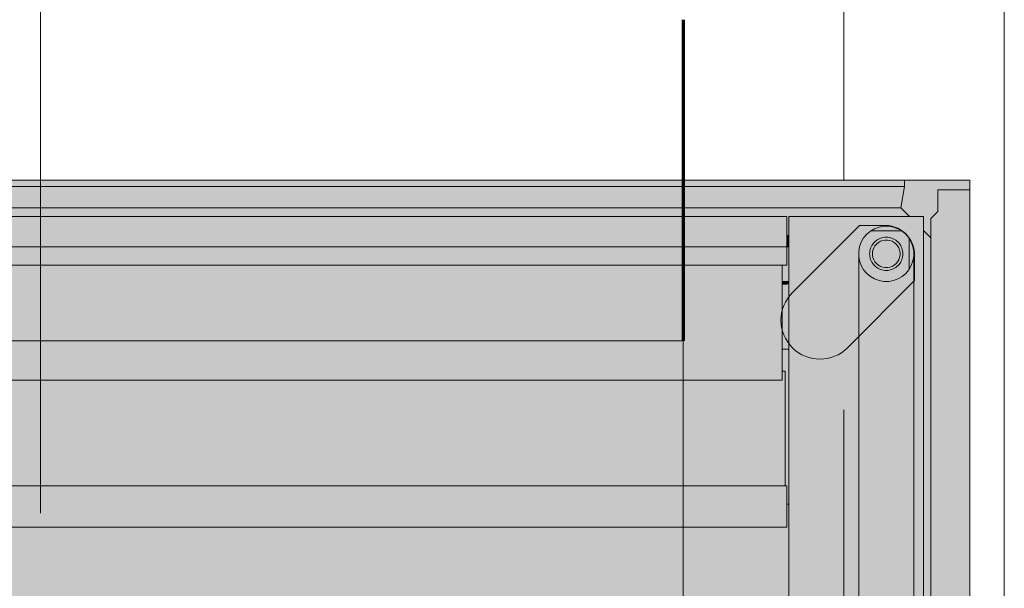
# Model space of a CAD drawing. Header units: metres. Extents: x -3.6 to 85.2, y -11 to 16.8.
# Tile 289 of 508: x 32.921 to 33.35, y 3.212 to 3.46. Entities that reach past the tile are written whole.
import ezdxf

# ---------------------------------------------------------------- set-up
doc = ezdxf.new("R2010")
doc.units = ezdxf.units.M
doc.header["$MEASUREMENT"] = 0
doc.linetypes.add('Achse', pattern=[0.2, 0.1, -0.05, 0, -0.05])
doc.linetypes.add('Strichlinie doppelt', pattern=[0.546806, 0.264583, -0.105833, 0.070556, -0.105833])
for name, color, linetype in [('451 - Universal.Achsen Raster', 7, 'Continuous'), ('653 - Abdeckung.TB Verkofferung', 7, 'Continuous'), ('Neubau_612 - Struktur.Stahlbau', 7, 'Continuous'), ('Neubau_701 - Einrichtung.Möbel', 7, 'Continuous')]:
    doc.layers.add(name, color=color, linetype=linetype)

msp = doc.modelspace()

# ---------------------------------------------------------------- hatches: boundary and pattern name
at = {"layer": '653 - Abdeckung.TB Verkofferung', "linetype": 'Continuous', "lineweight": 0, "true_color": 0x1c1c1c}
msp.add_hatch(color=250, dxfattribs=at).paths.add_polyline_path([(32.50908, 3.38999), (33.33503, 3.38999), (33.33503, 2.58999), (32.50908, 2.58999)])
at = {"layer": '653 - Abdeckung.TB Verkofferung', "linetype": 'Continuous', "lineweight": 13, "true_color": 0x737373}
msp.add_hatch(color=8, dxfattribs=at).paths.add_polyline_path([(33.25762, 3.34106), (33.28688, 3.37032), (33.29694, 3.37032, -0.442652), (33.31092, 3.35701), (33.31092, 3.34628), (33.28166, 3.31702, -1)])
at = {"layer": 'Neubau_701 - Einrichtung.Möbel', "linetype": 'Continuous', "lineweight": 0, "true_color": 0x3a3a3a}
for points in [[(33.30655, 3.38999), (32.55508, 3.38999), (32.55508, 3.38727), (33.30655, 3.38727)], [(33.30655, 3.38727), (32.55508, 3.38727), (32.55671, 3.37799), (33.30492, 3.37799)], [(33.32103, 3.38578), (33.32103, 3.37637), (33.31802, 3.37336), (33.31802, 2.97026), (33.33503, 2.97026), (33.33503, 3.38578)], [(33.30869, 3.37422), (33.30492, 3.37799), (32.55671, 3.37799), (32.55294, 3.37422), (32.60561, 3.37422), (32.60561, 3.36596), (32.60636, 3.36596), (32.60636, 3.37422), (33.25527, 3.37422), (33.25527, 3.36596), (33.25602, 3.36596), (33.25602, 3.37422)], [(32.60636, 3.37422), (32.60636, 3.36095), (33.25527, 3.36095), (33.25527, 3.37422)], [(33.2996, 3.36996), (33.2975, 3.36996), (33.29543, 3.3696), (33.29345, 3.36888), (33.29186, 3.36796), (33.30523, 3.36796), (33.30364, 3.36888), (33.30167, 3.3696)], [(33.25602, 3.36596), (33.25527, 3.36596), (33.25527, 3.36095), (33.25602, 3.36095)], [(33.30947, 3.36305), (33.30855, 3.36464), (33.30855, 3.35126), (33.30947, 3.35285), (33.31019, 3.35483), (33.31055, 3.3569), (33.31055, 3.359), (33.31019, 3.36107)], [(33.31481, 3.3681), (33.31481, 2.61188), (33.31802, 2.6151), (33.31802, 2.96436), (33.31858, 2.96436), (33.31858, 2.96545), (33.31775, 2.9656), (33.31775, 2.96713), (33.31858, 2.96698), (33.31858, 2.97026), (33.31802, 2.97026), (33.31802, 2.99357), (33.31775, 2.99352), (33.31775, 2.99504), (33.31802, 2.99509), (33.31802, 3.36488)], [(32.60636, 3.35294), (33.25527, 3.35294), (33.25527, 3.36095), (32.60636, 3.36095)], [(33.25602, 3.36095), (33.25527, 3.36095), (33.25527, 3.35294), (33.25325, 3.35294), (33.25325, 3.34593), (33.25602, 3.34593)], [(33.29907, 3.36396), (33.29802, 3.36396), (33.29699, 3.36377), (33.296, 3.36341), (33.29509, 3.36289), (33.29428, 3.36221), (33.29361, 3.36141), (33.29308, 3.3605), (33.29272, 3.35951), (33.29254, 3.35847), (33.29254, 3.35742), (33.29272, 3.35639), (33.29308, 3.3554), (33.29361, 3.35449), (33.29428, 3.35368), (33.29509, 3.35301), (33.296, 3.35248), (33.29699, 3.35212), (33.29802, 3.35194), (33.29907, 3.35194), (33.30011, 3.35212), (33.30109, 3.35248), (33.302, 3.35301), (33.30281, 3.35368), (33.30348, 3.35449), (33.30401, 3.3554), (33.30437, 3.35639), (33.30455, 3.35742), (33.30455, 3.35847), (33.30437, 3.35951), (33.30401, 3.3605), (33.30348, 3.36141), (33.30281, 3.36221), (33.302, 3.36289), (33.30109, 3.36341), (33.30011, 3.36377)], [(33.28654, 3.3569), (33.28654, 2.62308), (33.2869, 2.62515), (33.28762, 2.62713), (33.28867, 2.62895), (33.29002, 2.63056), (33.29163, 2.63191), (33.29345, 2.63296), (33.29543, 2.63368), (33.2975, 2.63404), (33.2996, 2.63404), (33.30167, 2.63368), (33.30364, 2.63296), (33.30546, 2.63191), (33.30707, 2.63056), (33.30842, 2.62895), (33.30947, 2.62713), (33.31019, 2.62515), (33.31055, 2.62308), (33.31055, 3.3569), (33.31019, 3.35483), (33.30947, 3.35285), (33.30842, 3.35103), (33.30707, 3.34942), (33.30546, 3.34807), (33.30364, 3.34702), (33.30167, 3.3463), (33.2996, 3.34593), (33.2975, 3.34593), (33.29543, 3.3463), (33.29345, 3.34702), (33.29163, 3.34807), (33.29002, 3.34942), (33.28867, 3.35103), (33.28762, 3.35285), (33.2869, 3.35483)], [(32.60838, 3.35294), (32.60838, 3.30288), (33.25325, 3.30288), (33.25325, 3.35294)], [(33.25602, 3.34461), (33.25602, 3.34593), (33.25325, 3.34593), (33.25325, 3.34449)], [(33.25602, 3.34461), (33.25325, 3.34449), (33.25325, 3.3164), (33.25602, 3.3164)], [(33.25447, 3.25682), (33.25447, 3.30688), (33.25325, 3.30688), (33.25325, 3.30288), (32.60838, 3.30288), (32.60838, 3.30688), (32.60716, 3.30688), (32.60716, 3.25682)], [(32.60636, 3.25682), (32.60636, 3.2388), (33.25527, 3.2388), (33.25527, 3.25682)]]:
    msp.add_hatch(color=250, dxfattribs=at).paths.add_polyline_path(points)
h = msp.add_hatch(color=250, dxfattribs=at)
h.paths.add_polyline_path([(33.31481, 2.60576), (33.31481, 3.37422), (33.25602, 3.37422), (33.25602, 2.60576)])
h.paths.add_polyline_path([(33.2975, 3.36996), (33.2996, 3.36996), (33.30167, 3.3696), (33.30364, 3.36888), (33.30546, 3.36783), (33.30707, 3.36648), (33.30842, 3.36487), (33.30947, 3.36305), (33.31019, 3.36107), (33.31055, 3.359), (33.31055, 2.62098), (33.31019, 2.61891), (33.30947, 2.61693), (33.30842, 2.61511), (33.30707, 2.6135), (33.30546, 2.61215), (33.30364, 2.6111), (33.30167, 2.61038), (33.2996, 2.61001), (33.2975, 2.61001), (33.29543, 2.61038), (33.29345, 2.6111), (33.29163, 2.61215), (33.29002, 2.6135), (33.28867, 2.61511), (33.28762, 2.61693), (33.2869, 2.61891), (33.28654, 2.62098), (33.28654, 3.359), (33.2869, 3.36107), (33.28762, 3.36305), (33.28867, 3.36487), (33.29002, 3.36648), (33.29163, 3.36783), (33.29345, 3.36888), (33.29543, 3.3696)], flags=0)
h = msp.add_hatch(color=250, dxfattribs=at)
h.paths.add_polyline_path([(33.29186, 3.36796), (33.29163, 3.36783), (33.29002, 3.36648), (33.28867, 3.36487), (33.28762, 3.36305), (33.2869, 3.36107), (33.28654, 3.359), (33.28654, 3.3569), (33.2869, 3.35483), (33.28762, 3.35285), (33.28867, 3.35103), (33.29002, 3.34942), (33.29163, 3.34807), (33.29345, 3.34702), (33.29543, 3.3463), (33.2975, 3.34593), (33.2996, 3.34593), (33.30167, 3.3463), (33.30364, 3.34702), (33.30546, 3.34807), (33.30707, 3.34942), (33.30842, 3.35103), (33.30855, 3.35126), (33.30855, 3.36464), (33.30842, 3.36487), (33.30707, 3.36648), (33.30546, 3.36783), (33.30523, 3.36796)])
h.paths.add_polyline_path([(33.29729, 3.3651), (33.29855, 3.36521), (33.29981, 3.3651), (33.30103, 3.36477), (33.30217, 3.36423), (33.30321, 3.36351), (33.3041, 3.36261), (33.30483, 3.36158), (33.30536, 3.36043), (33.30569, 3.35921), (33.3058, 3.35795), (33.30569, 3.35669), (33.30536, 3.35547), (33.30483, 3.35432), (33.3041, 3.35328), (33.30321, 3.35239), (33.30217, 3.35166), (33.30103, 3.35113), (33.29981, 3.3508), (33.29855, 3.35069), (33.29729, 3.3508), (33.29606, 3.35113), (33.29492, 3.35166), (33.29388, 3.35239), (33.29299, 3.35328), (33.29226, 3.35432), (33.29173, 3.35547), (33.2914, 3.35669), (33.29129, 3.35795), (33.2914, 3.35921), (33.29173, 3.36043), (33.29226, 3.36158), (33.29299, 3.36261), (33.29388, 3.36351), (33.29492, 3.36423), (33.29606, 3.36477)], flags=0)
h = msp.add_hatch(color=250, dxfattribs=at)
h.paths.add_polyline_path([(33.29981, 3.3651), (33.29855, 3.36521), (33.29729, 3.3651), (33.29606, 3.36477), (33.29492, 3.36423), (33.29388, 3.36351), (33.29299, 3.36261), (33.29226, 3.36158), (33.29173, 3.36043), (33.2914, 3.35921), (33.29129, 3.35795), (33.2914, 3.35669), (33.29173, 3.35547), (33.29226, 3.35432), (33.29299, 3.35328), (33.29388, 3.35239), (33.29492, 3.35166), (33.29606, 3.35113), (33.29729, 3.3508), (33.29855, 3.35069), (33.29981, 3.3508), (33.30103, 3.35113), (33.30217, 3.35166), (33.30321, 3.35239), (33.3041, 3.35328), (33.30483, 3.35432), (33.30536, 3.35547), (33.30569, 3.35669), (33.3058, 3.35795), (33.30569, 3.35921), (33.30536, 3.36043), (33.30483, 3.36158), (33.3041, 3.36261), (33.30321, 3.36351), (33.30217, 3.36423), (33.30103, 3.36477)])
h.paths.add_polyline_path([(33.29802, 3.36396), (33.29907, 3.36396), (33.30011, 3.36377), (33.30109, 3.36341), (33.302, 3.36289), (33.30281, 3.36221), (33.30348, 3.36141), (33.30401, 3.3605), (33.30437, 3.35951), (33.30455, 3.35847), (33.30455, 3.35742), (33.30437, 3.35639), (33.30401, 3.3554), (33.30348, 3.35449), (33.30281, 3.35368), (33.302, 3.35301), (33.30109, 3.35248), (33.30011, 3.35212), (33.29907, 3.35194), (33.29802, 3.35194), (33.29699, 3.35212), (33.296, 3.35248), (33.29509, 3.35301), (33.29428, 3.35368), (33.29361, 3.35449), (33.29308, 3.3554), (33.29272, 3.35639), (33.29254, 3.35742), (33.29254, 3.35847), (33.29272, 3.35951), (33.29308, 3.3605), (33.29361, 3.36141), (33.29428, 3.36221), (33.29509, 3.36289), (33.296, 3.36341), (33.29699, 3.36377)], flags=0)
h = msp.add_hatch(color=250, dxfattribs=at)
h.paths.add_polyline_path([(33.25527, 3.24881), (33.25527, 3.2388), (32.60636, 3.2388), (32.60636, 3.24881), (32.60561, 3.24881), (32.60561, 2.73116), (32.60636, 2.73116), (32.60636, 2.74118), (33.25527, 2.74118), (33.25527, 2.73116), (33.25602, 2.73116), (33.25602, 3.24881)])
h.paths.add_polyline_path([(33.19098, 3.14518), (33.19098, 2.83479), (32.67065, 2.83479), (32.67065, 3.14518)], flags=0)

# ---------------------------------------------------------------- linework, layer by layer
at = {"layer": '451 - Universal.Achsen Raster', "color": 160, "linetype": 'Strichlinie doppelt', "lineweight": 9, "true_color": 0x3232ff}
msp.add_line((32.92999, -10.585), (32.92999, 16.355), dxfattribs=at)
at = {"layer": '653 - Abdeckung.TB Verkofferung', "color": 1, "linetype": 'Continuous', "lineweight": 18, "flags": 128}
msp.add_lwpolyline([(32.50908, 3.38999), (33.33503, 3.38999), (33.33503, 2.58999), (32.50908, 2.58999)], close=True, dxfattribs=at)
msp.add_lwpolyline([(33.25762, 3.34106), (33.28688, 3.37032), (33.29694, 3.37032, -0.442652), (33.31092, 3.35701), (33.31092, 3.34628), (33.28166, 3.31702, -1)], format="xyb", close=True, dxfattribs=at)
at = {"layer": 'Neubau_612 - Struktur.Stahlbau', "color": 1, "linetype": 'Achse', "lineweight": 9}
for p, q in [((33.27999, 0.38998), (33.27999, 5.40998)), ((32.57999, 3.38999), (33.27999, 3.38999))]:
    msp.add_line(p, q, dxfattribs=at)
at = {"layer": 'Neubau_612 - Struktur.Stahlbau', "color": 1, "linetype": 'Continuous', "lineweight": 13}
for p, q in [((33.34999, 0.38998), (33.34999, 5.40998)), ((32.64999, 3.31999), (33.20999, 3.31999)), ((33.20999, 2.65999), (33.20999, 3.31999))]:
    msp.add_line(p, q, dxfattribs=at)
at = {"layer": 'Neubau_612 - Struktur.Stahlbau', "color": 1, "linetype": 'Continuous', "lineweight": 70}
msp.add_line((33.20999, 3.45999), (33.20999, 3.31999), dxfattribs=at)
at = {"layer": 'Neubau_701 - Einrichtung.Möbel', "color": 7, "linetype": 'Continuous', "lineweight": 13, "true_color": 0xebebeb}
for p, q in [((32.55508, 3.38999), (33.30655, 3.38999)), ((33.30655, 3.38727), (33.30655, 3.38999)), ((32.55508, 3.38727), (33.30655, 3.38727)), ((33.30655, 3.38727), (33.30492, 3.37799)), ((33.32103, 3.37637), (33.32103, 3.38578)), ((33.32103, 3.38578), (33.33503, 3.38578)), ((33.33503, 2.97026), (33.33503, 3.38578)), ((33.30492, 3.37799), (32.55671, 3.37799)), ((33.30869, 3.37422), (33.30492, 3.37799)), ((32.60636, 3.37422), (33.25527, 3.37422)), ((33.25527, 3.37422), (33.25527, 3.36095)), ((33.25602, 3.37422), (33.25602, 3.24881)), ((33.31481, 3.37422), (33.25602, 3.37422)), ((33.31481, 2.60576), (33.31481, 3.37422)), ((33.32103, 3.37637), (33.31802, 3.37336)), ((33.31802, 3.37336), (33.31802, 2.97026)), ((33.29163, 3.36783), (33.29345, 3.36888)), ((33.29345, 3.36888), (33.29543, 3.3696)), ((33.29543, 3.3696), (33.2975, 3.36996)), ((33.2975, 3.36996), (33.2996, 3.36996)), ((33.2996, 3.36996), (33.30167, 3.3696)), ((33.30167, 3.3696), (33.30364, 3.36888)), ((33.30364, 3.36888), (33.30546, 3.36783)), ((33.25602, 3.36596), (33.25527, 3.36596)), ((33.28762, 3.36305), (33.28867, 3.36487)), ((33.28867, 3.36487), (33.29002, 3.36648)), ((33.29002, 3.36648), (33.29163, 3.36783)), ((33.30523, 3.36796), (33.29186, 3.36796)), ((33.29492, 3.36423), (33.2944, 3.36387)), ((33.29549, 3.3645), (33.29492, 3.36423)), ((33.29606, 3.36477), (33.29549, 3.3645)), ((33.29668, 3.36493), (33.29606, 3.36477)), ((33.29729, 3.3651), (33.29668, 3.36493)), ((33.29792, 3.36515), (33.29729, 3.3651)), ((33.29855, 3.36521), (33.29792, 3.36515)), ((33.29918, 3.36515), (33.29855, 3.36521)), ((33.29981, 3.3651), (33.29918, 3.36515)), ((33.30042, 3.36493), (33.29981, 3.3651)), ((33.30103, 3.36477), (33.30042, 3.36493)), ((33.3016, 3.3645), (33.30103, 3.36477)), ((33.30217, 3.36423), (33.3016, 3.3645)), ((33.30269, 3.36387), (33.30217, 3.36423)), ((33.30546, 3.36783), (33.30707, 3.36648)), ((33.30707, 3.36648), (33.30842, 3.36487)), ((33.30842, 3.36487), (33.30947, 3.36305)), ((33.30855, 3.35126), (33.30855, 3.36464)), ((33.31802, 3.36488), (33.31481, 3.3681)), ((33.25527, 3.36095), (32.60636, 3.36095)), ((33.25527, 3.36095), (33.25527, 3.35294)), ((33.25602, 3.36095), (33.25527, 3.36095)), ((33.28654, 3.359), (33.2869, 3.36107)), ((33.2869, 3.36107), (33.28762, 3.36305)), ((33.29173, 3.36043), (33.29157, 3.35982)), ((33.292, 3.361), (33.29173, 3.36043)), ((33.29226, 3.36158), (33.292, 3.361)), ((33.29263, 3.3621), (33.29226, 3.36158)), ((33.29299, 3.36261), (33.29263, 3.3621)), ((33.29308, 3.3605), (33.29272, 3.35951)), ((33.29344, 3.36306), (33.29299, 3.36261)), ((33.29361, 3.36141), (33.29308, 3.3605)), ((33.29388, 3.36351), (33.29344, 3.36306)), ((33.29428, 3.36221), (33.29361, 3.36141)), ((33.2944, 3.36387), (33.29388, 3.36351)), ((33.29509, 3.36289), (33.29428, 3.36221)), ((33.296, 3.36341), (33.29509, 3.36289)), ((33.29699, 3.36377), (33.296, 3.36341)), ((33.29802, 3.36396), (33.29699, 3.36377)), ((33.29855, 3.36396), (33.29802, 3.36396)), ((33.29907, 3.36396), (33.29855, 3.36396)), ((33.30011, 3.36377), (33.29907, 3.36396)), ((33.30109, 3.36341), (33.30011, 3.36377)), ((33.302, 3.36289), (33.30109, 3.36341)), ((33.30281, 3.36221), (33.302, 3.36289)), ((33.30321, 3.36351), (33.30269, 3.36387)), ((33.30348, 3.36141), (33.30281, 3.36221)), ((33.30366, 3.36306), (33.30321, 3.36351)), ((33.30401, 3.3605), (33.30348, 3.36141)), ((33.3041, 3.36261), (33.30366, 3.36306)), ((33.30437, 3.35951), (33.30401, 3.3605)), ((33.30447, 3.3621), (33.3041, 3.36261)), ((33.30483, 3.36158), (33.30447, 3.3621)), ((33.3051, 3.361), (33.30483, 3.36158)), ((33.30536, 3.36043), (33.3051, 3.361)), ((33.30553, 3.35982), (33.30536, 3.36043)), ((33.30947, 3.36305), (33.31019, 3.36107)), ((33.31019, 3.36107), (33.31055, 3.359)), ((33.28654, 3.3569), (33.28654, 3.359)), ((33.28654, 2.62308), (33.28654, 3.3569)), ((33.2869, 3.35483), (33.28654, 3.3569)), ((33.29135, 3.35858), (33.29129, 3.35795)), ((33.29129, 3.35795), (33.29135, 3.35732)), ((33.2914, 3.35921), (33.29135, 3.35858)), ((33.29135, 3.35732), (33.2914, 3.35669)), ((33.29157, 3.35982), (33.2914, 3.35921)), ((33.2914, 3.35669), (33.29157, 3.35608)), ((33.29157, 3.35608), (33.29173, 3.35547)), ((33.29272, 3.35951), (33.29254, 3.35847)), ((33.29254, 3.35847), (33.29254, 3.35742)), ((33.29254, 3.35742), (33.29272, 3.35639)), ((33.29272, 3.35639), (33.29308, 3.3554)), ((33.30401, 3.3554), (33.30437, 3.35639)), ((33.30455, 3.35847), (33.30437, 3.35951)), ((33.30437, 3.35639), (33.30455, 3.35742)), ((33.30455, 3.35742), (33.30455, 3.35847)), ((33.30536, 3.35547), (33.30553, 3.35608)), ((33.30569, 3.35921), (33.30553, 3.35982)), ((33.30553, 3.35608), (33.30569, 3.35669)), ((33.30575, 3.35858), (33.30569, 3.35921)), ((33.30569, 3.35669), (33.30575, 3.35732)), ((33.3058, 3.35795), (33.30575, 3.35858)), ((33.30575, 3.35732), (33.3058, 3.35795)), ((33.31055, 3.3569), (33.31019, 3.35483)), ((33.31055, 3.359), (33.31055, 3.3569)), ((33.31055, 3.3569), (33.31055, 2.62308)), ((33.25527, 3.35294), (32.60636, 3.35294)), ((33.25325, 3.35294), (33.25325, 3.30288)), ((33.28762, 3.35285), (33.2869, 3.35483)), ((33.28867, 3.35103), (33.28762, 3.35285)), ((33.29173, 3.35547), (33.292, 3.35489)), ((33.292, 3.35489), (33.29226, 3.35432)), ((33.29226, 3.35432), (33.29263, 3.3538)), ((33.29263, 3.3538), (33.29299, 3.35328)), ((33.29299, 3.35328), (33.29344, 3.35283)), ((33.29308, 3.3554), (33.29361, 3.35449)), ((33.29344, 3.35283), (33.29388, 3.35239)), ((33.29361, 3.35449), (33.29428, 3.35368)), ((33.29388, 3.35239), (33.2944, 3.35202)), ((33.29428, 3.35368), (33.29509, 3.35301)), ((33.2944, 3.35202), (33.29492, 3.35166)), ((33.29492, 3.35166), (33.29549, 3.35139)), ((33.29509, 3.35301), (33.296, 3.35248)), ((33.29549, 3.35139), (33.29606, 3.35113)), ((33.296, 3.35248), (33.29699, 3.35212)), ((33.29699, 3.35212), (33.29802, 3.35194)), ((33.29802, 3.35194), (33.29907, 3.35194)), ((33.29907, 3.35194), (33.30011, 3.35212)), ((33.30011, 3.35212), (33.30109, 3.35248)), ((33.30103, 3.35113), (33.3016, 3.35139)), ((33.30109, 3.35248), (33.302, 3.35301)), ((33.3016, 3.35139), (33.30217, 3.35166)), ((33.302, 3.35301), (33.30281, 3.35368)), ((33.30217, 3.35166), (33.30269, 3.35202)), ((33.30269, 3.35202), (33.30321, 3.35239)), ((33.30281, 3.35368), (33.30348, 3.35449)), ((33.30321, 3.35239), (33.30366, 3.35283)), ((33.30348, 3.35449), (33.30401, 3.3554)), ((33.30366, 3.35283), (33.3041, 3.35328)), ((33.3041, 3.35328), (33.30447, 3.3538)), ((33.30447, 3.3538), (33.30483, 3.35432)), ((33.30483, 3.35432), (33.3051, 3.35489)), ((33.3051, 3.35489), (33.30536, 3.35547)), ((33.30947, 3.35285), (33.30842, 3.35103)), ((33.31019, 3.35483), (33.30947, 3.35285)), ((33.29002, 3.34942), (33.28867, 3.35103)), ((33.29163, 3.34807), (33.29002, 3.34942)), ((33.29345, 3.34702), (33.29163, 3.34807)), ((33.29543, 3.3463), (33.29345, 3.34702)), ((33.29606, 3.35113), (33.29668, 3.35096)), ((33.29668, 3.35096), (33.29729, 3.3508)), ((33.29729, 3.3508), (33.29792, 3.35074)), ((33.29792, 3.35074), (33.29855, 3.35069)), ((33.29855, 3.35069), (33.29918, 3.35074)), ((33.29918, 3.35074), (33.29981, 3.3508)), ((33.29981, 3.3508), (33.30042, 3.35096)), ((33.30042, 3.35096), (33.30103, 3.35113)), ((33.30364, 3.34702), (33.30167, 3.3463)), ((33.30546, 3.34807), (33.30364, 3.34702)), ((33.30707, 3.34942), (33.30546, 3.34807)), ((33.30842, 3.35103), (33.30707, 3.34942)), ((33.25602, 3.34593), (33.25325, 3.34593)), ((33.2975, 3.34593), (33.29543, 3.3463)), ((33.2996, 3.34593), (33.2975, 3.34593)), ((33.30167, 3.3463), (33.2996, 3.34593)), ((33.25602, 3.3164), (33.25325, 3.3164)), ((33.25447, 3.30688), (33.25325, 3.30688)), ((33.25447, 3.25682), (33.25447, 3.30688)), ((32.60838, 3.30288), (33.25325, 3.30288)), ((32.60636, 3.25682), (33.25527, 3.25682)), ((33.25527, 3.25682), (33.25527, 3.2388)), ((33.25602, 3.24881), (33.25527, 3.24881)), ((33.25602, 2.73116), (33.25602, 3.24881)), ((33.25527, 3.2388), (32.60636, 3.2388))]:
    msp.add_line(p, q, dxfattribs=at)

doc.saveas('drawing.dxf')
